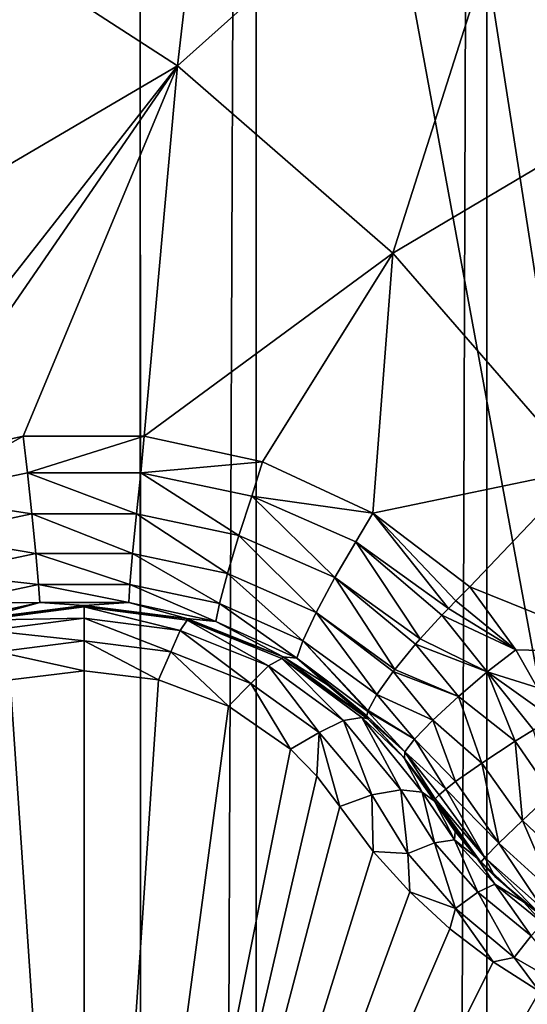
# Model space of a CAD drawing. Header units: metres. Extents: x -206 to 75, y -104 to 104.
# Tile 436 of 656: x -95.135 to -94.163, y 50.467 to 52.353. Entities that reach past the tile are written whole.
import ezdxf

# ---------------------------------------------------------------- set-up
doc = ezdxf.new("R2010")
doc.units = ezdxf.units.M
doc.layers.add('solid_01_1-CONSUMER_THERM_B_125288', color=7, linetype='CONTINUOUS')

msp = doc.modelspace()

# ---------------------------------------------------------------- linework, layer by layer
at = {"layer": 'solid_01_1-CONSUMER_THERM_B_125288'}
for points in [[(-94.241959, 64.26432), (-93.869049, 64.673492), (-94.223549, -64.301598)], [(-93.869049, 64.673492), (-93.850525, -64.710663), (-94.223549, -64.301598)], [(-94.683701, 63.930634), (-94.241959, 64.26432), (-94.66539, -63.968037)], [(-94.241959, 64.26432), (-94.223549, -64.301598), (-94.66539, -63.968037)], [(-95.179237, 63.683804), (-94.683701, 63.930634), (-95.160995, -63.721348)], [(-94.683701, 63.930634), (-94.66539, -63.968037), (-95.160995, -63.721348)], [(-76.404617, 63.580017, 75.400002), (-185.604614, 63.572178, 75.400002), (-92.716316, 42.429672, 75.400002)], [(-185.604614, 63.572178, 75.400002), (-93.500069, 42.491352, 75.400002), (-92.716316, 42.429672, 75.400002)], [(-185.604614, 63.572178, 75.400002), (-168.500076, 42.491318, 75.400002), (-93.500069, 42.491352, 75.400002)], [(-93.404472, 61.578796, 69.400002), (-93.403435, 47.078796, 63.5), (-94.904472, 61.57869, 69.400002)], [(-94.904121, 56.728691, 67.426552), (-94.904472, 61.57869, 69.400002), (-93.403435, 47.078796, 63.5)], [(-94.904121, 56.728691, 67.426552), (-93.403435, 47.078796, 63.5), (-94.904015, 55.228691, 66.816208)], [(-94.904015, 55.228691, 72.400002), (-105.25354, 48.577946, 72.400002), (-102.325867, 53.848759, 72.400002)], [(-94.904015, 55.228691, 72.400002), (-94.903542, 48.57869, 72.400002), (-105.25354, 48.577946, 72.400002)], [(-94.904015, 55.228691, 66.816208), (-93.403435, 47.078796, 63.5), (-94.903435, 47.07869, 63.5)], [(-94.903435, 47.07869, 69.900002), (-94.904015, 55.228691, 66.816208), (-94.903435, 47.07869, 63.5)], [(-94.904015, 55.228691, 66.816208), (-94.903542, 48.57869, 72.400002), (-94.904015, 55.228691, 72.400002)], [(-94.903542, 48.57869, 69.900002), (-94.903542, 48.57869, 72.400002), (-94.904015, 55.228691, 66.816208)], [(-94.903435, 47.07869, 69.900002), (-94.903542, 48.57869, 69.900002), (-94.904015, 55.228691, 66.816208)], [(-95.288589, 52.559952, 17.912331), (-94.832817, 52.264687, 18.055769), (-94.709366, 53.330734, 17.470345)], [(-94.832817, 52.264687, 18.055769), (-94.095665, 52.923717, 17.663486), (-94.709366, 53.330734, 17.470345)], [(-94.832817, 52.264687, 18.055769), (-94.420479, 51.906059, 18.185537), (-94.095665, 52.923717, 17.663486)], [(-94.420479, 51.906059, 18.185537), (-93.549187, 52.422333, 17.835464), (-94.095665, 52.923717, 17.663486)], [(-95.288589, 52.559952, 17.912331), (-95.805466, 51.694023, 18.246748), (-94.832817, 52.264687, 18.055769)], [(-94.420479, 51.906059, 18.185537), (-94.059517, 51.490986, 18.299129), (-93.549187, 52.422333, 17.835464)], [(-94.832817, 52.264687, 18.055769), (-95.805466, 51.694023, 18.246748), (-95.461296, 51.462643, 18.354891)], [(-95.355186, 51.505085, 18.346449), (-94.832817, 52.264687, 18.055769), (-95.461296, 51.462643, 18.354891)], [(-95.355186, 51.505085, 18.346449), (-95.128372, 51.555447, 18.336422), (-94.832817, 52.264687, 18.055769)], [(-95.128372, 51.555447, 18.336422), (-94.896439, 51.555744, 18.336369), (-94.832817, 52.264687, 18.055769)], [(-94.896439, 51.555744, 18.336369), (-94.420479, 51.906059, 18.185537), (-94.832817, 52.264687, 18.055769)], [(-94.896439, 51.555744, 18.336369), (-94.669716, 51.506039, 18.346277), (-94.420479, 51.906059, 18.185537)], [(-94.669716, 51.506039, 18.346277), (-94.458351, 51.408253, 18.365725), (-94.420479, 51.906059, 18.185537)], [(-94.458351, 51.408253, 18.365725), (-94.059517, 51.490986, 18.299129), (-94.420479, 51.906059, 18.185537)], [(-95.332443, 51.440636, 18.358753), (-95.128372, 51.555447, 18.336422), (-95.355186, 51.505085, 18.346449)], [(-95.332443, 51.440636, 18.358753), (-95.119804, 51.485401, 18.349483), (-95.128372, 51.555447, 18.336422)], [(-95.119804, 51.485401, 18.349483), (-94.896439, 51.555744, 18.336369), (-95.128372, 51.555447, 18.336422)], [(-95.119804, 51.485401, 18.349483), (-94.902588, 51.485432, 18.349483), (-94.896439, 51.555744, 18.336369)], [(-94.902588, 51.485432, 18.349483), (-94.669716, 51.506039, 18.346277), (-94.896439, 51.555744, 18.336369)], [(-94.902588, 51.485432, 18.349483), (-94.689934, 51.440731, 18.358753), (-94.669716, 51.506039, 18.346277)], [(-94.689934, 51.440731, 18.358753), (-94.458351, 51.408253, 18.365725), (-94.669716, 51.506039, 18.346277)], [(-95.111359, 51.406471, 18.3398), (-95.119804, 51.485401, 18.349483), (-95.332443, 51.440636, 18.358753)], [(-94.911011, 51.406502, 18.3398), (-94.902588, 51.485432, 18.349483), (-95.119804, 51.485401, 18.349483)], [(-94.911011, 51.406502, 18.3398), (-95.119804, 51.485401, 18.349483), (-95.111359, 51.406471, 18.3398)], [(-94.714828, 51.365356, 18.349087), (-94.902588, 51.485432, 18.349483), (-94.911011, 51.406502, 18.3398)], [(-94.714828, 51.365356, 18.349087), (-94.689934, 51.440731, 18.358753), (-94.902588, 51.485432, 18.349483)], [(-94.458351, 51.408253, 18.365725), (-94.272911, 51.266891, 18.393747), (-94.059517, 51.490986, 18.299129)], [(-94.272911, 51.266891, 18.393747), (-93.959541, 51.140759, 18.393747), (-94.059517, 51.490986, 18.299129)], [(-95.111359, 51.406471, 18.3398), (-95.332443, 51.440636, 18.358753), (-95.307526, 51.365269, 18.349089)], [(-94.531059, 51.284637, 18.367188), (-94.689934, 51.440731, 18.358753), (-94.714828, 51.365356, 18.349087)], [(-94.689934, 51.440731, 18.358753), (-94.490822, 51.353069, 18.376822), (-94.458351, 51.408253, 18.365725)], [(-94.531059, 51.284637, 18.367188), (-94.490822, 51.353069, 18.376822), (-94.689934, 51.440731, 18.358753)], [(-95.111359, 51.406471, 18.3398), (-95.307526, 51.365269, 18.349089), (-95.103867, 51.330791, 18.302893)], [(-94.911011, 51.406502, 18.3398), (-95.111359, 51.406471, 18.3398), (-94.91848, 51.330818, 18.302893)], [(-95.111359, 51.406471, 18.3398), (-95.103867, 51.330791, 18.302893), (-94.91848, 51.330818, 18.302893)], [(-94.911011, 51.406502, 18.3398), (-94.91848, 51.330818, 18.302893), (-94.737015, 51.292576, 18.312248)], [(-94.714828, 51.365356, 18.349087), (-94.911011, 51.406502, 18.3398), (-94.737015, 51.292576, 18.312248)], [(-94.490822, 51.353069, 18.376822), (-94.313835, 51.225662, 18.402807), (-94.458351, 51.408253, 18.365725)], [(-94.299606, 51.240303, 18.401201), (-94.272911, 51.266891, 18.393747), (-94.458351, 51.408253, 18.365725)], [(-94.313835, 51.225662, 18.402807), (-94.299606, 51.240303, 18.401201), (-94.458351, 51.408253, 18.365725)], [(-95.307526, 51.365269, 18.349089), (-95.285324, 51.2925, 18.312248), (-95.103867, 51.330791, 18.302893)], [(-94.714828, 51.365356, 18.349087), (-94.737015, 51.292576, 18.312248), (-94.567192, 51.217617, 18.330465)], [(-94.531059, 51.284637, 18.367188), (-94.714828, 51.365356, 18.349087), (-94.567192, 51.217617, 18.330465)], [(-94.367523, 51.167313, 18.393162), (-94.490822, 51.353069, 18.376822), (-94.531059, 51.284637, 18.367188)], [(-94.326248, 51.212627, 18.402847), (-94.313835, 51.225662, 18.402807), (-94.490822, 51.353069, 18.376822)], [(-94.326248, 51.212627, 18.402847), (-94.490822, 51.353069, 18.376822), (-94.367523, 51.167313, 18.393162)], [(-95.103867, 51.330791, 18.302893), (-95.285324, 51.2925, 18.312248), (-95.098694, 51.27161, 18.242765)], [(-94.91848, 51.330818, 18.302893), (-95.103867, 51.330791, 18.302893), (-94.923637, 51.271633, 18.242765)], [(-95.103867, 51.330791, 18.302893), (-95.098694, 51.27161, 18.242765), (-94.923637, 51.271633, 18.242765)], [(-94.91848, 51.330818, 18.302893), (-94.923637, 51.271633, 18.242765), (-94.752441, 51.235096, 18.25223)], [(-94.737015, 51.292576, 18.312248), (-94.91848, 51.330818, 18.302893), (-94.752441, 51.235096, 18.25223)], [(-95.285324, 51.2925, 18.312248), (-95.269875, 51.235023, 18.25223), (-95.098694, 51.27161, 18.242765)], [(-94.737015, 51.292576, 18.312248), (-94.752441, 51.235096, 18.25223), (-94.592674, 51.163616, 18.270639)], [(-94.567192, 51.217617, 18.330465), (-94.737015, 51.292576, 18.312248), (-94.592674, 51.163616, 18.270639)], [(-94.531059, 51.284637, 18.367188), (-94.567192, 51.217617, 18.330465), (-94.416245, 51.108868, 18.356617)], [(-94.531059, 51.284637, 18.367188), (-94.416245, 51.108868, 18.356617), (-94.376671, 51.156822, 18.388721)], [(-94.367523, 51.167313, 18.393162), (-94.531059, 51.284637, 18.367188), (-94.376671, 51.156822, 18.388721)], [(-95.098694, 51.27161, 18.242765), (-95.269875, 51.235023, 18.25223), (-95.096466, 51.236965, 18.170753)], [(-94.923637, 51.271633, 18.242765), (-95.098694, 51.27161, 18.242765), (-94.925858, 51.236992, 18.170753)], [(-95.098694, 51.27161, 18.242765), (-95.096466, 51.236965, 18.170753), (-94.925858, 51.236992, 18.170753)], [(-94.923637, 51.271633, 18.242765), (-94.925858, 51.236992, 18.170753), (-94.759224, 51.200779, 18.180346)], [(-94.752441, 51.235096, 18.25223), (-94.923637, 51.271633, 18.242765), (-94.759224, 51.200779, 18.180346)], [(-94.299606, 51.240303, 18.401201), (-94.184769, 51.146023, 18.416395), (-94.272911, 51.266891, 18.393747)], [(-94.184769, 51.146023, 18.416395), (-93.959541, 51.140759, 18.393747), (-94.272911, 51.266891, 18.393747)], [(-94.313835, 51.225662, 18.402807), (-94.184769, 51.146023, 18.416395), (-94.299606, 51.240303, 18.401201)], [(-95.269875, 51.235023, 18.25223), (-95.263084, 51.200706, 18.180346), (-95.096466, 51.236965, 18.170753)], [(-95.096466, 51.236965, 18.170753), (-95.263084, 51.200706, 18.180346), (-95.207436, 51.206371, 18.105028)], [(-95.208191, 51.2033, 16.839653), (-95.011162, 51.228828, 16.849575), (-95.207993, 51.206226, 16.876986)], [(-95.011162, 51.206738, 16.776274), (-95.011162, 51.228828, 16.849575), (-95.208191, 51.2033, 16.839653)], [(-95.011902, 51.231251, 16.884211), (-95.207436, 51.206371, 18.105028), (-95.207993, 51.206226, 16.876986)], [(-95.011162, 51.228828, 16.849575), (-95.011902, 51.231251, 16.884211), (-95.207993, 51.206226, 16.876986)], [(-95.096466, 51.236965, 18.170753), (-95.207436, 51.206371, 18.105028), (-95.011162, 51.231251, 18.098503)], [(-95.011902, 51.231251, 16.884211), (-95.011162, 51.231251, 18.098503), (-95.207436, 51.206371, 18.105028)], [(-94.925858, 51.236992, 18.170753), (-95.096466, 51.236965, 18.170753), (-95.011162, 51.231251, 18.098503)], [(-94.815498, 51.206585, 16.877073), (-95.011162, 51.231251, 18.098503), (-95.011902, 51.231251, 16.884211)], [(-95.011162, 51.228828, 16.849575), (-94.815498, 51.206585, 16.877073), (-95.011902, 51.231251, 16.884211)], [(-94.925858, 51.236992, 18.170753), (-95.011162, 51.231251, 18.098503), (-94.81488, 51.206425, 18.105028)], [(-94.815498, 51.206585, 16.877073), (-94.81488, 51.206425, 18.105028), (-95.011162, 51.231251, 18.098503)], [(-95.011162, 51.228828, 16.849575), (-94.814133, 51.203362, 16.839653), (-94.815498, 51.206585, 16.877073)], [(-94.827621, 51.1833, 16.767014), (-94.814133, 51.203362, 16.839653), (-95.011162, 51.228828, 16.849575)], [(-95.011162, 51.206738, 16.776274), (-94.827621, 51.1833, 16.767014), (-95.011162, 51.228828, 16.849575)], [(-94.759224, 51.200779, 18.180346), (-94.925858, 51.236992, 18.170753), (-94.81488, 51.206425, 18.105028)], [(-94.752441, 51.235096, 18.25223), (-94.759224, 51.200779, 18.180346), (-94.604317, 51.130131, 18.198986)], [(-94.592674, 51.163616, 18.270639), (-94.752441, 51.235096, 18.25223), (-94.604317, 51.130131, 18.198986)], [(-94.326248, 51.212627, 18.402847), (-94.184769, 51.146023, 18.416395), (-94.313835, 51.225662, 18.402807)], [(-95.194695, 51.183243, 16.767012), (-95.011162, 51.206738, 16.776274), (-95.208191, 51.2033, 16.839653)], [(-95.194695, 51.183243, 16.767012), (-95.011154, 51.163498, 16.713093), (-95.011162, 51.206738, 16.776274)], [(-95.011162, 51.206738, 16.776274), (-95.011154, 51.163498, 16.713093), (-94.845413, 51.142609, 16.704649)], [(-95.011162, 51.206738, 16.776274), (-94.845413, 51.142609, 16.704649), (-94.827621, 51.1833, 16.767014)], [(-94.827621, 51.1833, 16.767014), (-94.658226, 51.115551, 16.739866), (-94.814133, 51.203362, 16.839653)], [(-94.630424, 51.133156, 16.855574), (-94.81488, 51.206425, 18.105028), (-94.815498, 51.206585, 16.877073)], [(-94.814133, 51.203362, 16.839653), (-94.630424, 51.133156, 16.855574), (-94.815498, 51.206585, 16.877073)], [(-94.759224, 51.200779, 18.180346), (-94.81488, 51.206425, 18.105028), (-94.630058, 51.132957, 18.124289)], [(-94.630424, 51.133156, 16.855574), (-94.630058, 51.132957, 18.124289), (-94.81488, 51.206425, 18.105028)], [(-94.814133, 51.203362, 16.839653), (-94.632706, 51.129879, 16.81061), (-94.630424, 51.133156, 16.855574)], [(-94.658226, 51.115551, 16.739866), (-94.632706, 51.129879, 16.81061), (-94.814133, 51.203362, 16.839653)], [(-94.567192, 51.217617, 18.330465), (-94.592674, 51.163616, 18.270639), (-94.450836, 51.060944, 18.298187)], [(-94.41954, 51.104626, 18.352713), (-94.567192, 51.217617, 18.330465), (-94.450836, 51.060944, 18.298187)], [(-94.41954, 51.104626, 18.352713), (-94.416245, 51.108868, 18.356617), (-94.567192, 51.217617, 18.330465)], [(-94.239372, 51.104424, 18.4196), (-94.326248, 51.212627, 18.402847), (-94.367523, 51.167313, 18.393162)], [(-94.239372, 51.104424, 18.4196), (-94.184769, 51.146023, 18.416395), (-94.326248, 51.212627, 18.402847)], [(-95.194695, 51.183243, 16.767012), (-95.176895, 51.142559, 16.704649), (-95.011154, 51.163498, 16.713093)], [(-94.827621, 51.1833, 16.767014), (-94.845413, 51.142609, 16.704649), (-94.691963, 51.082069, 16.679848)], [(-94.827621, 51.1833, 16.767014), (-94.691963, 51.082069, 16.679848), (-94.658226, 51.115551, 16.739866)], [(-94.604317, 51.130131, 18.198986), (-94.759224, 51.200779, 18.180346), (-94.630058, 51.132957, 18.124289)], [(-94.239372, 51.104424, 18.4196), (-94.367523, 51.167313, 18.393162), (-94.376671, 51.156822, 18.388721)], [(-95.011154, 51.163498, 16.713093), (-95.176895, 51.142559, 16.704649), (-95.011192, 51.106247, 16.667709)], [(-95.011154, 51.163498, 16.713093), (-95.011192, 51.106247, 16.667709), (-94.869133, 51.089115, 16.660564)], [(-94.845413, 51.142609, 16.704649), (-95.011154, 51.163498, 16.713093), (-94.869133, 51.089115, 16.660564)], [(-94.592674, 51.163616, 18.270639), (-94.604317, 51.130131, 18.198986), (-94.468124, 51.028442, 18.225765)], [(-94.592674, 51.163616, 18.270639), (-94.468124, 51.028442, 18.225765), (-94.467598, 51.029884, 18.230297)], [(-94.450836, 51.060944, 18.298187), (-94.592674, 51.163616, 18.270639), (-94.467598, 51.029884, 18.230297)], [(-94.294594, 51.057171, 18.402063), (-94.376671, 51.156822, 18.388721), (-94.416245, 51.108868, 18.356617)], [(-94.239372, 51.104424, 18.4196), (-94.376671, 51.156822, 18.388721), (-94.294594, 51.057171, 18.402063)], [(-94.239372, 51.104424, 18.4196), (-94.143669, 51.074032, 18.426382), (-94.184769, 51.146023, 18.416395)], [(-94.184769, 51.146023, 18.416395), (-94.143669, 51.074032, 18.426382), (-93.959541, 51.140759, 18.393747)], [(-95.176895, 51.142559, 16.704649), (-95.153236, 51.08905, 16.660555), (-95.011192, 51.106247, 16.667709)], [(-94.845413, 51.142609, 16.704649), (-94.869133, 51.089115, 16.660564), (-94.734924, 51.038334, 16.639135)], [(-94.691963, 51.082069, 16.679848), (-94.845413, 51.142609, 16.704649), (-94.734924, 51.038334, 16.639135)], [(-94.658226, 51.115551, 16.739866), (-94.514709, 51.01062, 16.696571), (-94.632706, 51.129879, 16.81061)], [(-94.632706, 51.129879, 16.81061), (-94.4683, 51.014351, 16.819899), (-94.630424, 51.133156, 16.855574)], [(-94.632706, 51.129879, 16.81061), (-94.479683, 51.016403, 16.7644), (-94.4683, 51.014351, 16.819899)], [(-94.514709, 51.01062, 16.696571), (-94.479683, 51.016403, 16.7644), (-94.632706, 51.129879, 16.81061)], [(-94.4683, 51.014351, 16.819899), (-94.630058, 51.132957, 18.124289), (-94.630424, 51.133156, 16.855574)], [(-94.604317, 51.130131, 18.198986), (-94.630058, 51.132957, 18.124289), (-94.545578, 51.07896, 18.138412)], [(-94.4683, 51.014351, 16.819899), (-94.545578, 51.07896, 18.138412), (-94.630058, 51.132957, 18.124289)], [(-94.604317, 51.130131, 18.198986), (-94.545578, 51.07896, 18.138412), (-94.468277, 51.014328, 18.155281)], [(-94.469994, 51.020031, 18.193224), (-94.604317, 51.130131, 18.198986), (-94.468277, 51.014328, 18.155281)], [(-94.469994, 51.020031, 18.193224), (-94.468124, 51.028442, 18.225765), (-94.604317, 51.130131, 18.198986)], [(-94.658226, 51.115551, 16.739866), (-94.691963, 51.082069, 16.679848), (-94.561218, 50.987877, 16.640163)], [(-94.658226, 51.115551, 16.739866), (-94.561218, 50.987877, 16.640163), (-94.514709, 51.01062, 16.696571)], [(-94.294594, 51.057171, 18.402063), (-94.416245, 51.108868, 18.356617), (-94.41954, 51.104626, 18.352713)], [(-95.153236, 51.08905, 16.660555), (-95.287415, 51.038219, 16.63912), (-95.010834, 48.981251, 15.440842)], [(-95.011192, 51.106247, 16.667709), (-95.153236, 51.08905, 16.660555), (-95.010834, 48.981251, 15.440842)], [(-94.869133, 51.089115, 16.660564), (-95.011192, 51.106247, 16.667709), (-95.010834, 48.981251, 15.440842)], [(-94.734924, 51.038334, 16.639135), (-94.869133, 51.089115, 16.660564), (-95.010834, 48.981251, 15.440842)], [(-94.343475, 51.011829, 18.36202), (-94.41954, 51.104626, 18.352713), (-94.450836, 51.060944, 18.298187)], [(-94.294594, 51.057171, 18.402063), (-94.41954, 51.104626, 18.352713), (-94.343475, 51.011829, 18.36202)], [(-94.239372, 51.104424, 18.4196), (-94.294594, 51.057171, 18.402063), (-94.185768, 50.971333, 18.42696)], [(-94.239372, 51.104424, 18.4196), (-94.115303, 51.015152, 18.432564), (-94.143669, 51.074032, 18.426382)], [(-94.239372, 51.104424, 18.4196), (-94.150856, 50.993328, 18.433228), (-94.115303, 51.015152, 18.432564)], [(-94.239372, 51.104424, 18.4196), (-94.185768, 50.971333, 18.42696), (-94.150856, 50.993328, 18.433228)], [(-94.691963, 51.082069, 16.679848), (-94.734924, 51.038334, 16.639135), (-94.616371, 50.95602, 16.603498)], [(-94.561218, 50.987877, 16.640163), (-94.691963, 51.082069, 16.679848), (-94.616371, 50.95602, 16.603498)], [(-94.4683, 51.014351, 16.819899), (-94.468277, 51.014328, 18.155281), (-94.545578, 51.07896, 18.138412)], [(-94.378731, 50.974976, 18.304129), (-94.450836, 51.060944, 18.298187), (-94.467598, 51.029884, 18.230297)], [(-94.343475, 51.011829, 18.36202), (-94.450836, 51.060944, 18.298187), (-94.378731, 50.974976, 18.304129)], [(-94.294594, 51.057171, 18.402063), (-94.343475, 51.011829, 18.36202), (-94.249725, 50.929344, 18.394554)], [(-94.294594, 51.057171, 18.402063), (-94.249725, 50.929344, 18.394554), (-94.185768, 50.971333, 18.42696)], [(-95.287415, 51.038219, 16.63912), (-95.405891, 50.955887, 16.603491), (-95.010834, 48.981251, 15.440842)], [(-94.616371, 50.95602, 16.603498), (-94.734924, 51.038334, 16.639135), (-95.010834, 48.981251, 15.440842)], [(-94.514709, 51.01062, 16.696571), (-94.404999, 50.878139, 16.639467), (-94.479683, 51.016403, 16.7644)], [(-94.479683, 51.016403, 16.7644), (-94.364265, 50.873959, 16.701927), (-94.399399, 50.939781, 16.796904)], [(-94.479683, 51.016403, 16.7644), (-94.404999, 50.878139, 16.639467), (-94.364265, 50.873959, 16.701927)], [(-94.479683, 51.016403, 16.7644), (-94.399399, 50.939781, 16.796904), (-94.4683, 51.014351, 16.819899)], [(-94.396889, 50.950737, 18.237627), (-94.468124, 51.028442, 18.225765), (-94.469994, 51.020031, 18.193224)], [(-94.396889, 50.950737, 18.237627), (-94.469994, 51.020031, 18.193224), (-94.468277, 51.014328, 18.155281)], [(-94.399399, 50.939781, 16.796904), (-94.468277, 51.014328, 18.155281), (-94.4683, 51.014351, 16.819899)], [(-94.396889, 50.950737, 18.237627), (-94.468277, 51.014328, 18.155281), (-94.397858, 50.93787, 18.172401)], [(-94.399399, 50.939781, 16.796904), (-94.397858, 50.93787, 18.172401), (-94.468277, 51.014328, 18.155281)], [(-94.378731, 50.974976, 18.304129), (-94.467598, 51.029884, 18.230297), (-94.468124, 51.028442, 18.225765)], [(-94.378731, 50.974976, 18.304129), (-94.468124, 51.028442, 18.225765), (-94.396889, 50.950737, 18.237627)], [(-94.514709, 51.01062, 16.696571), (-94.561218, 50.987877, 16.640163), (-94.460426, 50.868298, 16.587652)], [(-94.514709, 51.01062, 16.696571), (-94.460426, 50.868298, 16.587652), (-94.404999, 50.878139, 16.639467)], [(-94.343475, 51.011829, 18.36202), (-94.378731, 50.974976, 18.304129), (-94.300194, 50.893764, 18.338902)], [(-94.343475, 51.011829, 18.36202), (-94.300194, 50.893764, 18.338902), (-94.249725, 50.929344, 18.394554)], [(-94.561218, 50.987877, 16.640163), (-94.616371, 50.95602, 16.603498), (-94.565521, 50.904259, 16.580471)], [(-94.561218, 50.987877, 16.640163), (-94.565521, 50.904259, 16.580471), (-94.521568, 50.846375, 16.554106)], [(-94.561218, 50.987877, 16.640163), (-94.521568, 50.846375, 16.554106), (-94.460426, 50.868298, 16.587652)], [(-94.117088, 50.871387, 18.430731), (-94.150856, 50.993328, 18.433228), (-94.185768, 50.971333, 18.42696)], [(-94.378731, 50.974976, 18.304129), (-94.396889, 50.950737, 18.237627), (-94.318535, 50.879662, 18.304216)], [(-94.378731, 50.974976, 18.304129), (-94.318535, 50.879662, 18.304216), (-94.300194, 50.893764, 18.338902)], [(-94.172134, 50.819347, 18.397263), (-94.185768, 50.971333, 18.42696), (-94.249725, 50.929344, 18.394554)], [(-94.117088, 50.871387, 18.430731), (-94.185768, 50.971333, 18.42696), (-94.172134, 50.819347, 18.397263)], [(-95.405891, 50.955887, 16.603491), (-95.456703, 50.904125, 16.580469), (-95.010834, 48.981251, 15.440842)], [(-94.565521, 50.904259, 16.580471), (-94.616371, 50.95602, 16.603498), (-95.010834, 48.981251, 15.440842)], [(-94.399399, 50.939781, 16.796904), (-94.340378, 50.856495, 16.770613), (-94.397858, 50.93787, 18.172401)], [(-94.399399, 50.939781, 16.796904), (-94.364265, 50.873959, 16.701927), (-94.340378, 50.856495, 16.770613)], [(-94.396889, 50.950737, 18.237627), (-94.397858, 50.93787, 18.172401), (-94.338913, 50.860764, 18.225876)], [(-94.396889, 50.950737, 18.237627), (-94.331558, 50.868565, 18.266207), (-94.318535, 50.879662, 18.304216)], [(-94.396889, 50.950737, 18.237627), (-94.338913, 50.860764, 18.225876), (-94.331558, 50.868565, 18.266207)], [(-94.397858, 50.93787, 18.172401), (-94.340378, 50.856495, 18.184393), (-94.338913, 50.860764, 18.225876)], [(-94.340378, 50.856495, 16.770613), (-94.340378, 50.856495, 18.184393), (-94.397858, 50.93787, 18.172401)], [(-94.216988, 50.77602, 18.338661), (-94.249725, 50.929344, 18.394554), (-94.300194, 50.893764, 18.338902)], [(-94.172134, 50.819347, 18.397263), (-94.249725, 50.929344, 18.394554), (-94.216988, 50.77602, 18.338661)], [(-95.456703, 50.904125, 16.580469), (-95.500633, 50.846233, 16.554106), (-95.010834, 48.981251, 15.440842)], [(-94.521568, 50.846375, 16.554106), (-94.565521, 50.904259, 16.580471), (-95.010834, 48.981251, 15.440842)], [(-94.216988, 50.77602, 18.338661), (-94.300194, 50.893764, 18.338902), (-94.318535, 50.879662, 18.304216)], [(-94.460426, 50.868298, 16.587652), (-94.521568, 50.846375, 16.554106), (-94.458008, 50.760323, 16.516436)], [(-94.460426, 50.868298, 16.587652), (-94.391472, 50.756287, 16.533484), (-94.404999, 50.878139, 16.639467)], [(-94.391472, 50.756287, 16.533484), (-94.460426, 50.868298, 16.587652), (-94.458008, 50.760323, 16.516436)], [(-94.404999, 50.878139, 16.639467), (-94.391472, 50.756287, 16.533484), (-94.340591, 50.776913, 16.586803)], [(-94.404999, 50.878139, 16.639467), (-94.340591, 50.776913, 16.586803), (-94.364265, 50.873959, 16.701927)], [(-94.364265, 50.873959, 16.701927), (-94.302155, 50.782234, 16.652765), (-94.340378, 50.856495, 16.770613)], [(-94.340591, 50.776913, 16.586803), (-94.302155, 50.782234, 16.652765), (-94.364265, 50.873959, 16.701927)], [(-94.24398, 50.748806, 18.264479), (-94.331558, 50.868565, 18.266207), (-94.338913, 50.860764, 18.225876)], [(-94.24398, 50.748806, 18.264479), (-94.318535, 50.879662, 18.304216), (-94.331558, 50.868565, 18.266207)], [(-94.216988, 50.77602, 18.338661), (-94.318535, 50.879662, 18.304216), (-94.24398, 50.748806, 18.264479)], [(-94.117088, 50.871387, 18.430731), (-94.172134, 50.819347, 18.397263), (-94.076553, 50.729549, 18.395981)], [(-95.500633, 50.846233, 16.554106), (-95.564156, 50.760185, 16.516445), (-95.010834, 48.981251, 15.440842)], [(-94.458008, 50.760323, 16.516436), (-94.521568, 50.846375, 16.554106), (-95.010834, 48.981251, 15.440842)], [(-94.251495, 50.739529, 18.188541), (-94.338913, 50.860764, 18.225876), (-94.340378, 50.856495, 18.184393)], [(-94.258492, 50.747169, 16.708679), (-94.251495, 50.739529, 18.188541), (-94.340378, 50.856495, 18.184393)], [(-94.300591, 50.798187, 16.735819), (-94.340378, 50.856495, 18.184393), (-94.340378, 50.856495, 16.770613)], [(-94.258492, 50.747169, 16.708679), (-94.340378, 50.856495, 18.184393), (-94.300591, 50.798187, 16.735819)], [(-94.302155, 50.782234, 16.652765), (-94.300591, 50.798187, 16.735819), (-94.340378, 50.856495, 16.770613)], [(-94.24398, 50.748806, 18.264479), (-94.338913, 50.860764, 18.225876), (-94.251495, 50.739529, 18.188541)], [(-94.172134, 50.819347, 18.397263), (-94.216988, 50.77602, 18.338661), (-94.11171, 50.680336, 18.337481)], [(-94.172134, 50.819347, 18.397263), (-94.11171, 50.680336, 18.337481), (-94.076553, 50.729549, 18.395981)], [(-94.302155, 50.782234, 16.652765), (-94.258492, 50.747169, 16.708679), (-94.300591, 50.798187, 16.735819)], [(-94.340591, 50.776913, 16.586803), (-94.391472, 50.756287, 16.533484), (-94.300362, 50.650574, 16.49259)], [(-94.340591, 50.776913, 16.586803), (-94.257088, 50.681992, 16.547344), (-94.302155, 50.782234, 16.652765)], [(-94.340591, 50.776913, 16.586803), (-94.300362, 50.650574, 16.49259), (-94.257088, 50.681992, 16.547344)], [(-94.302155, 50.782234, 16.652765), (-94.224976, 50.697418, 16.615082), (-94.258492, 50.747169, 16.708679)], [(-94.257088, 50.681992, 16.547344), (-94.224976, 50.697418, 16.615082), (-94.302155, 50.782234, 16.652765)], [(-94.216988, 50.77602, 18.338661), (-94.24398, 50.748806, 18.264479), (-94.133179, 50.650059, 18.26395)], [(-94.216988, 50.77602, 18.338661), (-94.133179, 50.650059, 18.26395), (-94.11171, 50.680336, 18.337481)], [(-95.564156, 50.760185, 16.516445), (-95.6343, 50.682476, 16.486925), (-95.010834, 48.981251, 15.440842)], [(-94.387833, 50.682629, 16.486916), (-94.458008, 50.760323, 16.516436), (-95.010834, 48.981251, 15.440842)], [(-94.391472, 50.756287, 16.533484), (-94.458008, 50.760323, 16.516436), (-94.387833, 50.682629, 16.486916)], [(-94.300362, 50.650574, 16.49259), (-94.391472, 50.756287, 16.533484), (-94.387833, 50.682629, 16.486916)], [(-94.170067, 50.663857, 16.674835), (-94.251495, 50.739529, 18.188541), (-94.258492, 50.747169, 16.708679)], [(-94.224976, 50.697418, 16.615082), (-94.170067, 50.663857, 16.674835), (-94.258492, 50.747169, 16.708679)], [(-94.24398, 50.748806, 18.264479), (-94.251495, 50.739529, 18.188541), (-94.224922, 50.712299, 18.188997)], [(-94.170067, 50.663857, 16.674835), (-94.224922, 50.712299, 18.188997), (-94.251495, 50.739529, 18.188541)], [(-94.24398, 50.748806, 18.264479), (-94.139565, 50.640717, 18.18961), (-94.133179, 50.650059, 18.26395)], [(-94.24398, 50.748806, 18.264479), (-94.224922, 50.712299, 18.188997), (-94.139565, 50.640717, 18.18961)], [(-94.170067, 50.663857, 16.674835), (-94.139565, 50.640717, 18.18961), (-94.224922, 50.712299, 18.188997)], [(-94.257088, 50.681992, 16.547344), (-94.15522, 50.598206, 16.525867), (-94.224976, 50.697418, 16.615082)], [(-94.224976, 50.697418, 16.615082), (-94.132805, 50.622932, 16.594746), (-94.170067, 50.663857, 16.674835)], [(-94.15522, 50.598206, 16.525867), (-94.132805, 50.622932, 16.594746), (-94.224976, 50.697418, 16.615082)], [(-95.6343, 50.682476, 16.486925), (-95.710968, 50.611954, 16.465435), (-95.010834, 48.981251, 15.440842)], [(-94.311157, 50.612137, 16.465431), (-94.387833, 50.682629, 16.486916), (-95.010834, 48.981251, 15.440842)], [(-94.300362, 50.650574, 16.49259), (-94.387833, 50.682629, 16.486916), (-94.311157, 50.612137, 16.465431)], [(-94.257088, 50.681992, 16.547344), (-94.300362, 50.650574, 16.49259), (-94.187759, 50.556973, 16.47019)], [(-94.257088, 50.681992, 16.547344), (-94.187759, 50.556973, 16.47019), (-94.15522, 50.598206, 16.525867)], [(-94.076515, 50.599995, 16.664267), (-94.139565, 50.640717, 18.18961), (-94.170067, 50.663857, 16.674835)], [(-94.132805, 50.622932, 16.594746), (-94.076515, 50.599995, 16.664267), (-94.170067, 50.663857, 16.674835)], [(-94.300362, 50.650574, 16.49259), (-94.311157, 50.612137, 16.465431), (-94.228004, 50.548389, 16.452234)], [(-94.187759, 50.556973, 16.47019), (-94.300362, 50.650574, 16.49259), (-94.228004, 50.548389, 16.452234)], [(-95.710968, 50.611954, 16.465435), (-95.79409, 50.548187, 16.452238), (-95.010834, 48.981251, 15.440842)], [(-94.228004, 50.548389, 16.452234), (-94.311157, 50.612137, 16.465431), (-95.010834, 48.981251, 15.440842)], [(-94.15522, 50.598206, 16.525867), (-94.187759, 50.556973, 16.47019), (-94.058495, 50.482334, 16.470167)], [(-95.79409, 50.548187, 16.452238), (-95.883064, 50.491512, 16.447765), (-95.010834, 48.981251, 15.440842)], [(-94.139015, 50.491753, 16.447765), (-94.228004, 50.548389, 16.452234), (-95.010834, 48.981251, 15.440842)], [(-94.187759, 50.556973, 16.47019), (-94.228004, 50.548389, 16.452234), (-94.139015, 50.491753, 16.447765)], [(-94.058495, 50.482334, 16.470167), (-94.187759, 50.556973, 16.47019), (-94.139015, 50.491753, 16.447765)], [(-95.883064, 50.491512, 16.447765), (-95.976631, 50.442757, 16.452236), (-95.010834, 48.981251, 15.440842)], [(-94.045433, 50.44302, 16.45224), (-94.139015, 50.491753, 16.447765), (-95.010834, 48.981251, 15.440842)]]:
    msp.add_3dface(points, dxfattribs=at)

doc.saveas('drawing.dxf')
